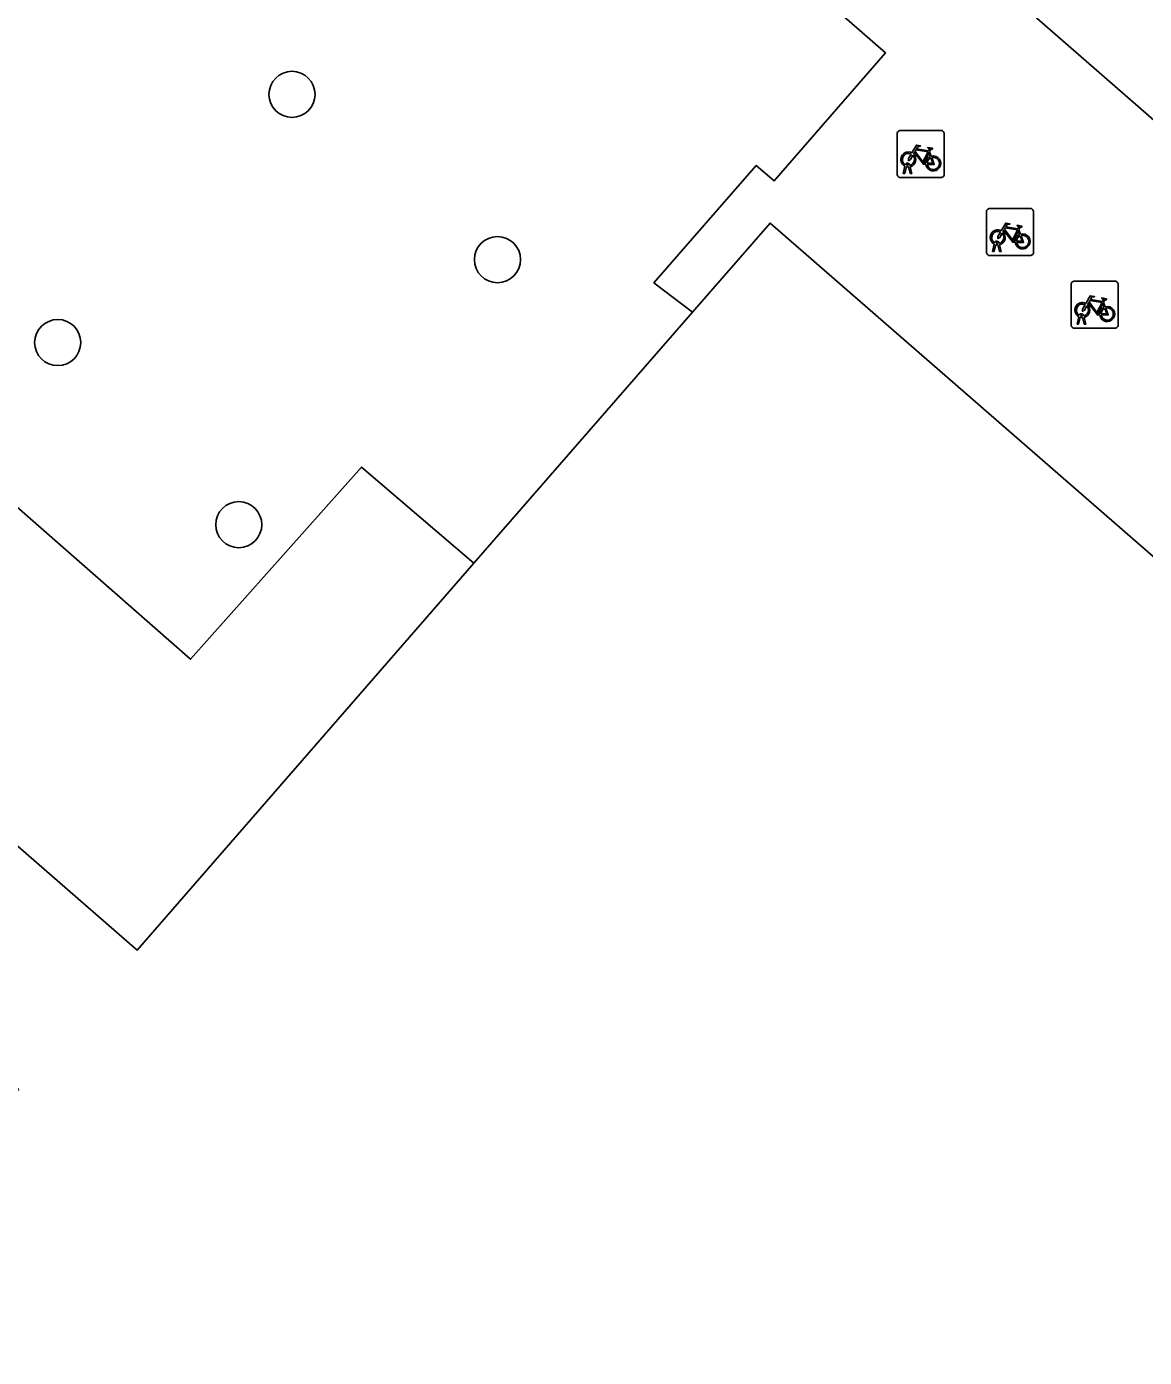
# Model space of a CAD drawing. Extents: x 158472 to 159562, y 388525 to 389606.
# Drawn here: x 158887.51 to 158911.21, y 388753.63 to 388781.84 of the extents above; entities that cross this region are included whole.
import ezdxf

# ---------------------------------------------------------------- set-up
doc = ezdxf.new("R2010")
doc.units = 0
for name, color, linetype in [('IMGEO_Boom', 7, 'Continuous'), ('IMGEO_Fietsenrek', 7, 'Continuous'), ('IMGEO_Groenvoorziening', 7, 'Continuous'), ('IMGEO_Pand', 7, 'Continuous'), ('IMGEO_Rijbaan_lokaal_open', 7, 'Continuous'), ('IMGEO_Voetpad_open', 7, 'Continuous')]:
    doc.layers.add(name, color=color, linetype=linetype)

msp = doc.modelspace()

# ---------------------------------------------------------------- linework, layer by layer
at = {"layer": 'IMGEO_Boom'}
for centre in [(158893.137, 388780.404), (158897.492, 388776.901), (158888.17, 388775.142), (158892.008, 388771.282)]:
    msp.add_circle(centre, 0.489, dxfattribs=at)
at = {"layer": 'IMGEO_Fietsenrek'}
for p, q in [((158905.965, 388778.714), (158905.965, 388779.555)), ((158905.965, 388779.555), (158905.965, 388778.714)), ((158906.04, 388779.639), (158906.881, 388779.639)), ((158906.881, 388779.639), (158906.04, 388779.639)), ((158906.965, 388779.564), (158906.965, 388778.723)), ((158906.965, 388778.723), (158906.965, 388779.564)), ((158906.652, 388779.188), (158906.688, 388779.093)), ((158906.092, 388778.723), (158906.131, 388778.883)), ((158906.161, 388778.871), (158906.126, 388778.723)), ((158906.203, 388778.895), (158906.202, 388778.899)), ((158906.244, 388778.723), (158906.21, 388778.865)), ((158906.234, 388778.906), (158906.235, 388778.899)), ((158906.242, 388778.869), (158906.277, 388778.723)), ((158906.89, 388778.639), (158906.049, 388778.639)), ((158906.049, 388778.639), (158906.89, 388778.639)), ((158906.126, 388778.723), (158906.092, 388778.723)), ((158906.277, 388778.723), (158906.244, 388778.723)), ((158907.934, 388777.986), (158908.775, 388777.986)), ((158908.775, 388777.986), (158907.934, 388777.986)), ((158907.859, 388777.061), (158907.859, 388777.902)), ((158907.859, 388777.902), (158907.859, 388777.061)), ((158908.859, 388777.911), (158908.859, 388777.07)), ((158908.859, 388777.07), (158908.859, 388777.911)), ((158908.546, 388777.535), (158908.582, 388777.44)), ((158907.986, 388777.07), (158908.025, 388777.23)), ((158908.055, 388777.218), (158908.02, 388777.07)), ((158908.097, 388777.242), (158908.096, 388777.246)), ((158908.138, 388777.07), (158908.104, 388777.212)), ((158908.128, 388777.253), (158908.129, 388777.246)), ((158908.136, 388777.216), (158908.171, 388777.07)), ((158908.784, 388776.986), (158907.943, 388776.986)), ((158907.943, 388776.986), (158908.784, 388776.986)), ((158908.02, 388777.07), (158907.986, 388777.07)), ((158908.171, 388777.07), (158908.138, 388777.07)), ((158909.653, 388775.521), (158909.653, 388776.362)), ((158909.653, 388776.362), (158909.653, 388775.521)), ((158909.728, 388776.446), (158910.569, 388776.446)), ((158910.569, 388776.446), (158909.728, 388776.446)), ((158910.653, 388776.371), (158910.653, 388775.53)), ((158910.653, 388775.53), (158910.653, 388776.371)), ((158910.34, 388775.995), (158910.376, 388775.9)), ((158910.578, 388775.446), (158909.737, 388775.446)), ((158909.737, 388775.446), (158910.578, 388775.446)), ((158909.78, 388775.53), (158909.819, 388775.69)), ((158909.814, 388775.53), (158909.78, 388775.53)), ((158909.849, 388775.678), (158909.814, 388775.53)), ((158909.891, 388775.702), (158909.89, 388775.706)), ((158909.932, 388775.53), (158909.898, 388775.672)), ((158909.922, 388775.713), (158909.923, 388775.706)), ((158909.93, 388775.676), (158909.965, 388775.53)), ((158909.965, 388775.53), (158909.932, 388775.53))]:
    msp.add_line(p, q, dxfattribs=at)
for points in [[(158906.299, 388779.113), (158906.247, 388779.023), (158906.207, 388778.998), (158906.208, 388779.045), (158906.263, 388779.139)], [(158906.278, 388779.165), (158906.373, 388779.329), (158906.459, 388779.315), (158906.461, 388779.306), (158906.405, 388779.295), (158906.378, 388779.25), (158906.634, 388779.209)], [(158906.574, 388778.921), (158906.524, 388778.921), (158906.333, 388779.172), (158906.314, 388779.14)], [(158906.621, 388779.184), (158906.364, 388779.225), (158906.347, 388779.196), (158906.514, 388778.976), (158906.621, 388779.184)], [(158906.669, 388779.086), (158906.639, 388779.163), (158906.53, 388778.945), (158906.573, 388778.945)], [(158906.634, 388779.209), (158906.659, 388779.258), (158906.653, 388779.262), (158906.63, 388779.266), (158906.618, 388779.273), (158906.617, 388779.276), (158906.619, 388779.281), (158906.714, 388779.266), (158906.716, 388779.256), (158906.706, 388779.243), (158906.694, 388779.237), (158906.68, 388779.243), (158906.652, 388779.188)], [(158906.603, 388778.945), (158906.723, 388778.944), (158906.679, 388779.058)], [(158906.699, 388779.065), (158906.754, 388778.92), (158906.604, 388778.92)], [(158908.193, 388777.46), (158908.141, 388777.37), (158908.101, 388777.345), (158908.102, 388777.392), (158908.157, 388777.486)], [(158908.172, 388777.512), (158908.267, 388777.676), (158908.353, 388777.662), (158908.355, 388777.653), (158908.299, 388777.642), (158908.272, 388777.597), (158908.528, 388777.556)], [(158908.468, 388777.268), (158908.418, 388777.268), (158908.227, 388777.519), (158908.208, 388777.487)], [(158908.515, 388777.531), (158908.258, 388777.572), (158908.241, 388777.543), (158908.408, 388777.323), (158908.515, 388777.531)], [(158908.563, 388777.433), (158908.533, 388777.51), (158908.424, 388777.292), (158908.467, 388777.292)], [(158908.528, 388777.556), (158908.553, 388777.605), (158908.547, 388777.609), (158908.524, 388777.613), (158908.512, 388777.62), (158908.511, 388777.623), (158908.513, 388777.628), (158908.608, 388777.613), (158908.61, 388777.603), (158908.6, 388777.59), (158908.588, 388777.584), (158908.574, 388777.59), (158908.546, 388777.535)], [(158908.497, 388777.292), (158908.617, 388777.291), (158908.573, 388777.405)], [(158908.593, 388777.412), (158908.648, 388777.267), (158908.498, 388777.267)], [(158909.966, 388775.972), (158910.061, 388776.136), (158910.147, 388776.122), (158910.149, 388776.113), (158910.093, 388776.102), (158910.066, 388776.057), (158910.322, 388776.016)], [(158910.309, 388775.991), (158910.052, 388776.032), (158910.035, 388776.003), (158910.202, 388775.783), (158910.309, 388775.991)], [(158910.322, 388776.016), (158910.347, 388776.065), (158910.341, 388776.069), (158910.318, 388776.073), (158910.306, 388776.08), (158910.305, 388776.083), (158910.307, 388776.088), (158910.402, 388776.073), (158910.404, 388776.063), (158910.394, 388776.05), (158910.382, 388776.044), (158910.368, 388776.05), (158910.34, 388775.995)], [(158909.987, 388775.92), (158909.935, 388775.83), (158909.895, 388775.805), (158909.896, 388775.852), (158909.951, 388775.946)], [(158910.262, 388775.728), (158910.212, 388775.728), (158910.021, 388775.979), (158910.002, 388775.947)], [(158910.357, 388775.893), (158910.327, 388775.97), (158910.218, 388775.752), (158910.261, 388775.752)], [(158910.291, 388775.752), (158910.411, 388775.751), (158910.367, 388775.865)], [(158910.387, 388775.872), (158910.442, 388775.727), (158910.292, 388775.727)]]:
    msp.add_lwpolyline(points, dxfattribs=at)
for centre, radius, start, end in [((158906.043, 388779.561), 0.0779, 92.4484, 184.2845), ((158906.043, 388779.561), 0.0779, 92.4484, 184.2845), ((158906.887, 388779.561), 0.0779, 2.4484, 94.2845), ((158906.887, 388779.561), 0.0779, 2.4484, 94.2845), ((158906.205, 388779.024), 0.159, 62.6766, 242.1369), ((158906.205, 388779.024), 0.129, 63.3192, 238.903), ((158906.205, 388779.024), 0.129, 283.6043, 43.4302), ((158906.205, 388779.024), 0.159, 283.5766, 46.6042), ((158906.185, 388778.895), 0.0499, 12.8025, 158.6934), ((158906.205, 388779.024), 0.159, 253.9967, 271.7867), ((158906.185, 388778.895), 0.0174, 12.8025, 163.4502), ((158906.205, 388779.024), 0.129, 253.415, 269.0204), ((158906.732, 388778.94), 0.159, 113.3408, 178.3217), ((158906.732, 388778.94), 0.159, 187.0065, 105.7708), ((158906.732, 388778.94), 0.129, 113.923, 177.9556), ((158906.732, 388778.94), 0.129, 188.6715, 104.5883), ((158906.043, 388778.717), 0.0779, 182.4484, 274.2845), ((158906.043, 388778.717), 0.0779, 182.4484, 274.2845), ((158906.887, 388778.717), 0.0779, 272.4484, 4.2845), ((158906.887, 388778.717), 0.0779, 272.4484, 4.2845), ((158907.937, 388777.908), 0.0779, 92.4484, 184.2845), ((158907.937, 388777.908), 0.0779, 92.4484, 184.2845), ((158908.781, 388777.908), 0.0779, 2.4484, 94.2845), ((158908.781, 388777.908), 0.0779, 2.4484, 94.2845), ((158908.099, 388777.371), 0.159, 62.6766, 242.1369), ((158908.099, 388777.371), 0.129, 63.3192, 238.903), ((158908.099, 388777.371), 0.129, 283.6043, 43.4302), ((158908.099, 388777.371), 0.159, 283.5766, 46.6042), ((158908.626, 388777.287), 0.159, 113.3408, 178.3217), ((158908.626, 388777.287), 0.159, 187.0065, 105.7708), ((158908.079, 388777.242), 0.0499, 12.8025, 158.6934), ((158908.099, 388777.371), 0.159, 253.9967, 271.7867), ((158908.079, 388777.242), 0.0174, 12.8025, 163.4502), ((158908.099, 388777.371), 0.129, 253.415, 269.0204), ((158908.626, 388777.287), 0.129, 113.923, 177.9556), ((158908.626, 388777.287), 0.129, 188.6715, 104.5883), ((158907.937, 388777.064), 0.0779, 182.4484, 274.2845), ((158907.937, 388777.064), 0.0779, 182.4484, 274.2845), ((158908.781, 388777.064), 0.0779, 272.4484, 4.2845), ((158908.781, 388777.064), 0.0779, 272.4484, 4.2845), ((158909.731, 388776.368), 0.0779, 92.4484, 184.2845), ((158909.731, 388776.368), 0.0779, 92.4484, 184.2845), ((158910.575, 388776.368), 0.0779, 2.4484, 94.2845), ((158910.575, 388776.368), 0.0779, 2.4484, 94.2845), ((158909.893, 388775.831), 0.159, 62.6766, 242.1369), ((158909.893, 388775.831), 0.129, 63.3192, 238.903), ((158909.873, 388775.702), 0.0499, 12.8025, 158.6934), ((158909.893, 388775.831), 0.129, 283.6043, 43.4302), ((158909.893, 388775.831), 0.159, 283.5766, 46.6042), ((158910.42, 388775.747), 0.159, 113.3408, 178.3217), ((158910.42, 388775.747), 0.159, 187.0065, 105.7708), ((158910.42, 388775.747), 0.129, 113.923, 177.9556), ((158910.42, 388775.747), 0.129, 188.6715, 104.5883), ((158909.731, 388775.524), 0.0779, 182.4484, 274.2845), ((158909.731, 388775.524), 0.0779, 182.4484, 274.2845), ((158909.893, 388775.831), 0.159, 253.9967, 271.7867), ((158909.873, 388775.702), 0.0174, 12.8025, 163.4502), ((158909.893, 388775.831), 0.129, 253.415, 269.0204), ((158910.575, 388775.524), 0.0779, 272.4484, 4.2845), ((158910.575, 388775.524), 0.0779, 272.4484, 4.2845)]:
    msp.add_arc(centre, radius, start, end, dxfattribs=at)
at = {"layer": 'IMGEO_Groenvoorziening'}
msp.add_lwpolyline([(158905.722, 388781.283), (158892.117, 388793.148), (158879.294, 388778.679), (158890.988, 388768.428), (158894.607, 388772.504), (158896.992, 388770.463), (158901.625, 388775.786), (158900.81, 388776.411), (158902.979, 388778.898), (158903.356, 388778.57)], close=True, dxfattribs=at)
at = {"layer": 'IMGEO_Pand'}
msp.add_lwpolyline([(158920.049, 388763.073), (158903.272, 388777.677), (158901.625, 388775.786), (158896.992, 388770.463), (158889.853, 388762.261), (158883.447, 388767.837), (158880.902, 388764.914), (158882.499, 388763.523), (158887.341, 388759.308), (158884.108, 388755.594), (158879.261, 388759.812), (158878.507, 388760.469), (158876.337, 388757.976), (158867.453, 388765.709), (158862.683, 388760.403), (158860.801, 388762.084), (158857.517, 388758.312), (158856.673, 388759.016), (158852.007, 388753.63)], dxfattribs=at)
at = {"layer": 'IMGEO_Rijbaan_lokaal_open'}
msp.add_lwpolyline([(158893.757, 388795.245), (158894.069, 388795.98), (158893.955, 388796.45), (158891.577, 388798.482), (158889.244, 388795.75), (158889.917, 388795.054), (158892.117, 388793.148), (158905.722, 388781.283), (158903.356, 388778.57), (158902.979, 388778.898), (158900.81, 388776.411), (158901.625, 388775.786), (158903.272, 388777.677), (158920.049, 388763.073), (158920.2, 388763.246), (158923.21, 388760.626), (158923.078, 388760.474), (158929.263, 388755.089), (158933.895, 388760.26)], close=True, dxfattribs=at)
at = {"layer": 'IMGEO_Voetpad_open'}
for points in [[(158914.673, 388781.065), (158911.63, 388783.712), (158908.37, 388786.546), (158905.64, 388788.924), (158902.489, 388791.686), (158899.316, 388794.468), (158895.45, 388797.816), (158892.838, 388800.078), (158891.577, 388798.482), (158893.955, 388796.45), (158894.069, 388795.98), (158893.757, 388795.245), (158933.895, 388760.26), (158936.523, 388761.952), (158935.096, 388763.304), (158932.785, 388765.308), (158929.651, 388768.031), (158926.498, 388770.77), (158925.201, 388771.897), (158923.693, 388773.175), (158920.494, 388775.964), (158917.379, 388778.68), (158916.076, 388779.845)], [(158896.992, 388770.463), (158894.607, 388772.504), (158890.988, 388768.428), (158879.294, 388778.679), (158877.157, 388780.522), (158876.002, 388779.209), (158873.175, 388775.995), (158883.447, 388767.837), (158889.853, 388762.261)]]:
    msp.add_lwpolyline(points, close=True, dxfattribs=at)

doc.saveas('drawing.dxf')
